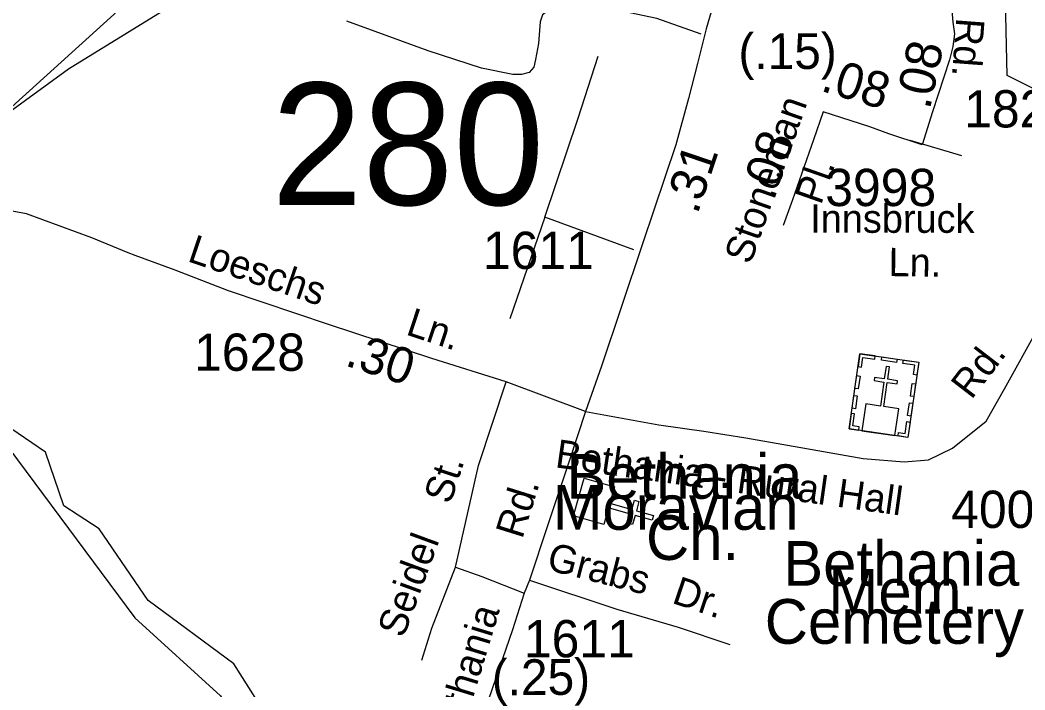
# Model space of a CAD drawing. Extents: x 1547597 to 1699558, y 810033 to 920809.
# Drawn here: x 1603201 to 1606571, y 886951 to 889199 of the extents above; entities that cross this region are included whole.
import ezdxf

# ---------------------------------------------------------------- set-up
doc = ezdxf.new("R2010")
doc.units = 0
for name, color, linetype in [('Exist Boundary Political City Limit New', 7, 'Continuous'), ('Exist Cultural Church CELL', 7, 'Continuous'), ('Exist Cultural Church Label', 7, 'Continuous'), ('Exist Cultural Church with Cemetery CELL', 7, 'Continuous'), ('Exist Cultural Church with Cemetery Label', 7, 'Continuous'), ('Exist Hydrographic Creek Single Shore', 7, 'Continuous'), ('Exist Road Non-System Type 51', 7, 'Continuous'), ('Exist Road Non-System Type 51 Label', 7, 'Continuous'), ('Exist Road Secondary Mileage Hundredths English Label', 7, 'Continuous'), ('Exist Road Secondary Structure Standard Bridge Number Label', 7, 'Continuous'), ('Exist Road Secondary Type 51 Attributed', 7, 'Continuous'), ('Exist Road Secondary Type 51 Label', 7, 'Continuous'), ('Exist Road Secondary Type 51 Number Label', 7, 'Continuous'), ('Map Preparation Boundary City Limit Buffer Line', 7, 'Continuous')]:
    doc.layers.add(name, color=color, linetype=linetype)

msp = doc.modelspace()

# ---------------------------------------------------------------- linework, layer by layer
at = {"layer": 'Exist Boundary Political City Limit New'}
for points in [[(1607509.5, 889652.5), (1607106.2, 889758.7), (1606663.7, 888936.5), (1606512, 889012.4), (1606486.7, 890176.2), (1606158, 890100.3), (1605702.8, 890302.7), (1605702.8, 890606.3), (1605849.4, 891168.3), (1605480, 891164.3)], [(1605115.9, 890658.5), (1604756.9, 889996), (1604595.9, 889864.7), (1604337.9, 889860.1), (1603917.9, 889583.1), (1603149.9, 888886.2), (1602565.9, 888274.3), (1602572.9, 888126.4), (1602670.9, 888032.5), (1603052.9, 887909.9), (1603585.8, 887193.2), (1603873.9, 886931.2), (1603979.8, 886748.5), (1604179.3, 886539.3), (1604318.4, 886412.8), (1604217.3, 886311.6), (1604103.5, 886210.4), (1604128.8, 885375.5), (1603951.8, 885350.2), (1603875.9, 884945.4), (1603623, 884844.2), (1603231.1, 884300.2), (1603564.5, 884063.9)]]:
    msp.add_lwpolyline(points, dxfattribs=at)
at = {"layer": 'Exist Cultural Church CELL'}
msp.add_lwpolyline([(1605195.1, 887632.4), (1605179.6, 887577.6), (1605252.9, 887556.9), (1605261.6, 887587.6), (1605277, 887583.3), (1605268.3, 887552.5), (1605326.1, 887536.1), (1605321.7, 887520.6), (1605263.9, 887537.1), (1605255.1, 887506.3), (1605239.8, 887510.7), (1605248.5, 887541.4), (1605175.3, 887562.2), (1605159.4, 887506.8), (1605057, 887535.9), (1605092.7, 887661.5)], close=True, dxfattribs=at)
at = {"layer": 'Exist Cultural Church with Cemetery CELL'}
for points in [[(1606018.3, 888079.3), (1606215.3, 888050.7), (1606178.7, 887798.7), (1605981.7, 887827.3)], [(1606012.1, 888036.5), (1606023.3, 888034.8), (1606028, 888066.7), (1606068.1, 888060.8), (1606069.7, 888071.9), (1606018.3, 888079.3)], [(1606091.6, 888068.6), (1606142.9, 888061.2), (1606141.3, 888049.9), (1606090, 888057.4)], [(1606024.4, 887821.2), (1606135.3, 887805), (1606148.4, 887894.7), (1606098.2, 887902), (1606109.9, 887982.6), (1606142.5, 887977.9), (1606144.1, 887988.8), (1606111.4, 887993.5), (1606117.5, 888035.3), (1606106.1, 888037), (1606099.9, 887995.2), (1606067.2, 887999.9), (1606065.6, 887989), (1606098.4, 887984.3), (1606086.7, 887903.6), (1606037.4, 887910.8)], [(1606209.2, 888007.8), (1606198, 888009.4), (1606202.6, 888041.3), (1606162.4, 888047.1), (1606164, 888058.1), (1606215.4, 888050.6)], [(1606001.4, 887963.1), (1606007.6, 888005.9), (1606018.9, 888004.3), (1606012.7, 887961.4)], [(1606187.4, 887937.1), (1606193.6, 887979.9), (1606204.9, 887978.3), (1606198.6, 887935.4)], [(1605991.7, 887896.6), (1605998, 887939.4), (1606009.2, 887937.8), (1606003, 887894.9)], [(1606177.9, 887871.9), (1606184.1, 887914.7), (1606195.4, 887913.1), (1606189.1, 887870.2)], [(1606014.4, 887822.6), (1606016.1, 887834), (1605994.3, 887837.2), (1606000.1, 887877.2), (1605989.1, 887878.8), (1605981.7, 887827.4)], [(1606145.9, 887803.5), (1606147.6, 887814.8), (1606169.4, 887811.7), (1606175.2, 887851.7), (1606186.2, 887850.1), (1606178.7, 887798.7)]]:
    msp.add_lwpolyline(points, close=True, dxfattribs=at)
at = {"layer": 'Exist Hydrographic Creek Single Shore'}
msp.add_lwpolyline([(1604389.6, 885278.9), (1604458.6, 885487.6), (1604460.7, 885596), (1604395.7, 885744.9), (1604264.7, 885921.6), (1604387.1, 886292.5), (1604243.6, 886429.3), (1604198.1, 886464.8), (1604148.9, 886630.5), (1604061.3, 886813.5), (1603918.6, 887038.4), (1603631.2, 887251.8), (1603466.8, 887491.9), (1603347.8, 887568.8), (1603286.4, 887749.4), (1603056.7, 887906), (1602674.7, 888028.6), (1602576.7, 888122.5), (1602569.7, 888270.3), (1602680.6, 888419.1), (1603153.7, 888882.2), (1603363.7, 889035.6), (1603779.6, 889292.8), (1604053.4, 889624.3)], dxfattribs=at)
at = {"layer": 'Exist Road Non-System Type 51'}
for p, q in [((1606185.7, 888795.4), (1606358.5, 888744.1)), ((1604961.4, 888537.9), (1604843.5, 888195.9)), ((1605260, 888427.8), (1604961.4, 888537.9))]:
    msp.add_line(p, q, dxfattribs=at)
for points in [[(1605485.8, 889151.2), (1605336.6, 889204.3), (1605155.9, 889241.6), (1605030.1, 889247.5), (1605000.7, 889243.6), (1604977.1, 889233.8), (1604953.5, 889216.1), (1604945.7, 889192.5), (1604939.8, 889119.7), (1604930, 889066.7), (1604924.1, 889041.1), (1604908.4, 889023.4), (1604882.8, 889015.6), (1604853.4, 889015.6), (1604749.3, 889037.2), (1604570.5, 889095.2), (1604297.5, 889195.4)], [(1604961.4, 888537.9), (1605073.4, 888870.1), (1605140.1, 889077.5)], [(1603587.1, 888408.9), (1603563.7, 888417.4), (1603442.1, 888468.5), (1603223, 888548.2), (1603119.1, 888567.2), (1603059.2, 888563.6), (1603001, 888546.1), (1602912.7, 888494.7), (1602848.2, 888439.4), (1602810, 888401.7)], [(1604661.5, 887363), (1604739.1, 887703.9), (1604831.5, 887985.2)], [(1604548.7, 887051.8), (1604582.2, 887158.6), (1604661.5, 887363)], [(1604661.5, 887363), (1604750, 887331.9), (1604892.5, 887275.9)], [(1604909.4, 887319.1), (1605202.8, 887222), (1605408.1, 887162.4), (1605582.1, 887103.7)]]:
    msp.add_lwpolyline(points, dxfattribs=at)
at = {"layer": 'Exist Road Secondary Type 51 Attributed'}
for points in [[(1605097.3, 887885.1), (1605343.2, 887840.9), (1605494.3, 887819.9), (1605635, 887797.5), (1605858, 887757.5), (1606028.5, 887728.2), (1606166.9, 887716.3), (1606248.3, 887722.8), (1606328.6, 887762), (1606441.9, 887852.9), (1606503.2, 887961.8), (1606615.8, 888164.9), (1606660.4, 888242.7), (1606698.3, 888318.9), (1606790.4, 888507.4), (1606892, 888708.4), (1606991.5, 888897.5), (1607115.4, 889138.6), (1607202.9, 889315.7), (1607284.1, 889472.9), (1607411.1, 889699.3), (1607479.1, 889829.6), (1607538.3, 889942.1)], [(1605591, 889490.3), (1605555.1, 889349.2), (1605502.9, 889169.3), (1605473.8, 889052.5), (1605443.4, 888935.8), (1605400.3, 888780.7), (1605289.9, 888451.5), (1605217.3, 888234.2), (1605151.4, 888038.1), (1605097.3, 887885.1)], [(1606324.7, 889243.9), (1606329.3, 889191.8), (1606335.2, 889152.2), (1606329.3, 889109.8), (1606318, 889065.2), (1606261.7, 888891.1), (1606226.4, 888780.2)], [(1606226.4, 888780.2), (1606114.5, 888816.8), (1606051.6, 888840.2), (1605894.7, 888891), (1605862.4, 888796.9), (1605791.7, 888595.4), (1605761, 888509.7)], [(1605097.3, 887885.1), (1604831.5, 887985.2), (1604582.1, 888063.1), (1604239.4, 888176), (1603900.6, 888290.7), (1603721.1, 888360.2), (1603587.1, 888408.9)], [(1605097.3, 887885.1), (1605043.2, 887718.9), (1604971.1, 887504.8), (1604909.4, 887319.1), (1604892.5, 887275.9), (1604853.1, 887152.6), (1604785.6, 886957.9), (1604737.9, 886817), (1604706.7, 886715.3)]]:
    msp.add_lwpolyline(points, dxfattribs=at)
at = {"layer": 'Map Preparation Boundary City Limit Buffer Line'}
for points in [[(1607509.5, 889652.5), (1607106.2, 889758.7), (1606663.7, 888936.5), (1606512, 889012.4), (1606486.7, 890176.2), (1606158, 890100.3), (1605702.8, 890302.7), (1605702.8, 890606.3), (1605849.4, 891168.3), (1605480, 891164.3)], [(1605115.9, 890658.5), (1604756.9, 889996), (1604595.9, 889864.7), (1604337.9, 889860.1), (1603917.9, 889583.1), (1603149.9, 888886.2), (1602565.9, 888274.3), (1602572.9, 888126.4), (1602670.9, 888032.5), (1603052.9, 887909.9), (1603585.8, 887193.2), (1603873.9, 886931.2), (1603979.8, 886748.5), (1604179.3, 886539.3), (1604318.4, 886412.8), (1604217.3, 886311.6), (1604103.5, 886210.4), (1604128.8, 885375.5), (1603951.8, 885350.2), (1603875.9, 884945.4), (1603623, 884844.2), (1603231.1, 884300.2), (1603564.5, 884063.9)]]:
    msp.add_lwpolyline(points, dxfattribs=at)

# ---------------------------------------------------------------- texts
at = {"layer": 'Exist Cultural Church Label'}
for s, p in [('Bethania', (1605033.5, 887592.9)), ('Moravian', (1604987.5, 887488.7)), ('Ch.', (1605300.6, 887387.5))]:
    msp.add_text(s, height=150, dxfattribs=at).set_placement(p)
at = {"layer": 'Exist Cultural Church with Cemetery Label'}
for s, p in [('Bethania', (1605761, 887301)), ('Mem.', (1605912.9, 887207.5)), ('Cemetery', (1605698.9, 887106.2))]:
    msp.add_text(s, height=150, dxfattribs=at).set_placement(p)
at = {"layer": 'Exist Road Non-System Type 51 Label'}
for s, rotation, p in [('Stoneman', 70.653, (1605650.8, 888375.4)), ('Pl.', 70.653, (1605887.2, 888575.6)), ('St.', 71.9338, (1604644.1, 887571.2)), ('Seidel', 69.8531, (1604486.9, 887122.4)), ('Grabs', 345.7251, (1604963.7, 887355.6)), ('Dr.', 341.5017, (1605383.8, 887244.1))]:
    msp.add_text(s, height=95, rotation=rotation, dxfattribs=at).set_placement(p)
at = {"layer": 'Exist Road Secondary Mileage Hundredths English Label'}
for s, rotation, p in [('(.15)', 0.2068, (1605610.7, 889033.8)), ('.08', 77.8811, (1606252.5, 888895.6)), ('.08', 343.1775, (1605882.6, 888962.3)), ('.08', 71.7889, (1605729.3, 888589.8)), ('.31', 71.3526, (1605473.1, 888544.2)), ('.30', 341.7776, (1604287.3, 888041)), ('(.25)', 0.4042, (1604783.6, 886933.2))]:
    msp.add_text(s, height=120, rotation=rotation, dxfattribs=at).set_placement(p)
at = {"layer": 'Exist Road Secondary Structure Standard Bridge Number Label'}
msp.add_text('280', height=410.1, dxfattribs=at).set_placement((1604044.4, 888578.4))
at = {"layer": 'Exist Road Secondary Type 51 Label'}
for s, rotation, p in [('Rd.', 265.6904, (1606341.7, 889208.1)), ('Innsbruck', 359.979, (1605851.4, 888485.1)), ('Loeschs', 341.2924, (1603759.1, 888390.6)), ('Ln.', 359.3259, (1606113.7, 888339.8)), ('Ln.', 341.7776, (1604491.7, 888144.7)), ('Rd.', 52.4212, (1606392, 887922.7)), ('Bethania - Rural Hall', 352.0432, (1604993.3, 887698.6)), ('Rd.', 72.64, (1604885.3, 887455.1)), ('Bethania', 73.0992, (1604664.9, 886739.8))]:
    msp.add_text(s, height=95, rotation=rotation, dxfattribs=at).set_placement(p)
at = {"layer": 'Exist Road Secondary Type 51 Number Label'}
for s, p in [('1820', (1606367.9, 888838.5)), ('3998', (1605901.9, 888574.7)), ('1611', (1604753.8, 888363.7)), ('1628', (1603785, 888022)), ('4002', (1606324.3, 887494.9)), ('1611', (1604891.1, 887060.9))]:
    msp.add_text(s, height=125, dxfattribs=at).set_placement(p)

doc.saveas('drawing.dxf')
